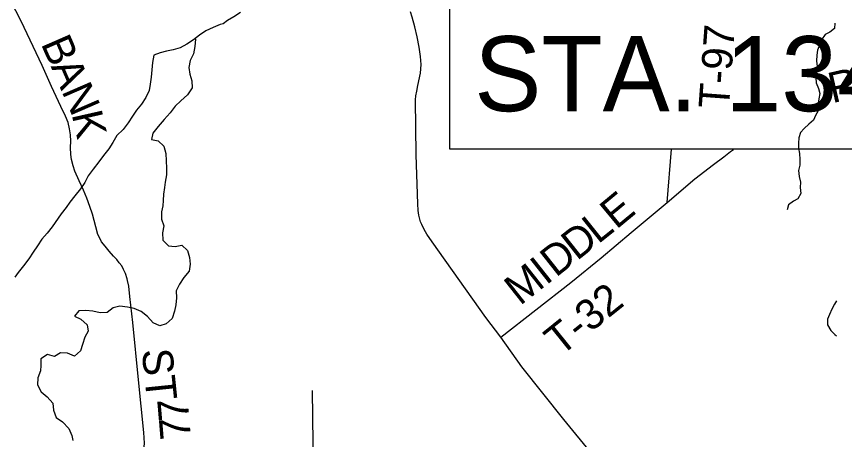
# Model space of a CAD drawing. Extents: x 0 to 34, y 0 to 22.
# Drawn here: x 10.012 to 11.555, y 6.621 to 7.409 of the extents above; entities that cross this region are included whole.
import ezdxf

# ---------------------------------------------------------------- set-up
doc = ezdxf.new("R2010")
doc.units = 0
for name, color, linetype in [('GM_X_County_Road', 7, 'Continuous'), ('GM_X_Minor_River', 7, 'Continuous'), ('GM_X_Township_Road', 7, 'Continuous'), ('GM_X_Township_Road_Text', 7, 'Continuous'), ('SH_Text', 7, 'Continuous')]:
    doc.layers.add(name, color=color, linetype=linetype)

msp = doc.modelspace()

# ---------------------------------------------------------------- linework, layer by layer
at = {"layer": 'GM_X_County_Road'}
msp.add_lwpolyline([(11.0859, 6.5925), (11.032, 6.6577), (10.9537, 6.7562), (10.9146, 6.8115), (10.887, 6.8483), (10.787, 6.9892), (10.7772, 7.0034), (10.7718, 7.0125), (10.7673, 7.0216), (10.7654, 7.0265), (10.7639, 7.0317), (10.7622, 7.0388), (10.7609, 7.0479), (10.76, 7.0602), (10.7573, 7.1512), (10.7558, 7.2541), (10.7562, 7.2615), (10.758, 7.2702), (10.7604, 7.2811), (10.7651, 7.3038), (10.7664, 7.3198), (10.7654, 7.3348), (10.7624, 7.3522), (10.7587, 7.3716), (10.7546, 7.3903), (10.7496, 7.4085), (10.7467, 7.4181)], dxfattribs=at)
at = {"layer": 'GM_X_Minor_River'}
for points in [[(10.4298, 7.417), (10.4169, 7.4088), (10.4052, 7.4023), (10.3974, 7.3956)], [(10.3974, 7.3956), (10.3919, 7.3947), (10.3789, 7.3888), (10.3652, 7.3829), (10.3533, 7.3747), (10.3418, 7.3661), (10.3295, 7.3582), (10.3172, 7.3511), (10.3043, 7.3471), (10.2917, 7.3446), (10.2799, 7.3417), (10.268, 7.3373), (10.2659, 7.3236), (10.2643, 7.31), (10.263, 7.2963), (10.2613, 7.2834), (10.2592, 7.2713), (10.253, 7.2584), (10.2452, 7.2463), (10.236, 7.2347), (10.2282, 7.2234), (10.2205, 7.2113), (10.2112, 7.1989), (10.1993, 7.1876), (10.1919, 7.1748), (10.1841, 7.1627), (10.1741, 7.1503), (10.1656, 7.1382), (10.1548, 7.125), (10.1459, 7.1122), (10.1393, 7.1001), (10.1311, 7.0881), (10.1207, 7.0749), (10.1114, 7.0632), (10.1045, 7.0534), (10.0956, 7.0414), (10.0786, 7.0173), (10.0693, 7.0052), (10.0593, 6.9943), (10.0511, 6.9815), (10.043, 6.9698), (10.0349, 6.9577), (10.0252, 6.9442), (10.0151, 6.9317), (10.0093, 6.9235)], [(11.5372, 7.3973), (11.5365, 7.3871), (11.5278, 7.3802), (11.5191, 7.3761), (11.5123, 7.3658), (11.5085, 7.3559), (11.5048, 7.3468), (11.504, 7.3373), (11.5033, 7.3271), (11.5045, 7.3164), (11.503, 7.305), (11.5022, 7.2952), (11.5026, 7.2857), (11.5068, 7.2754), (11.5095, 7.2656), (11.5076, 7.2557), (11.5054, 7.2439), (11.5062, 7.2337), (11.5016, 7.2249), (11.4975, 7.2162), (11.4892, 7.2089), (11.4801, 7.2006), (11.4737, 7.1934), (11.4703, 7.1831), (11.4696, 7.1732), (11.4696, 7.1637), (11.4715, 7.1539), (11.4723, 7.1425), (11.4723, 7.1322), (11.4697, 7.122), (11.4712, 7.1113), (11.4731, 7.1003), (11.4728, 7.0905), (11.4743, 7.0791), (11.4687, 7.0696), (11.4603, 7.065), (11.4509, 7.0585), (11.4483, 7.049)], [(10.3446, 7.3681), (10.3456, 7.3672), (10.3447, 7.3535), (10.3422, 7.3398), (10.336, 7.3277), (10.3335, 7.3141), (10.3353, 7.3019), (10.3386, 7.2893), (10.3396, 7.2764), (10.3307, 7.2636), (10.3187, 7.2523), (10.308, 7.2422), (10.2987, 7.2301), (10.2875, 7.2173), (10.2759, 7.2046), (10.2663, 7.1918), (10.2635, 7.1804), (10.2764, 7.1776), (10.2865, 7.1676), (10.2906, 7.1538), (10.2911, 7.1402), (10.2914, 7.1265), (10.2916, 7.1139), (10.2892, 7.1006), (10.2879, 7.0908), (10.2862, 7.0783), (10.2857, 7.0665), (10.2848, 7.0566), (10.2824, 7.0449), (10.2826, 7.0316), (10.287, 7.0193), (10.2842, 7.0061), (10.2848, 6.9924), (10.2953, 6.982), (10.3079, 6.9807), (10.3201, 6.9828), (10.3306, 6.9728), (10.3346, 6.9599), (10.336, 6.9477), (10.334, 6.9348), (10.3243, 6.9227), (10.3158, 6.9103), (10.3096, 6.8975), (10.3102, 6.8845), (10.3089, 6.872), (10.3068, 6.8599), (10.3021, 6.8462), (10.2913, 6.8361), (10.2791, 6.8328), (10.2666, 6.8379), (10.2565, 6.8502), (10.2444, 6.8591), (10.2316, 6.8649), (10.2187, 6.8674), (10.205, 6.8694), (10.1924, 6.8662), (10.1809, 6.8576), (10.1679, 6.8566), (10.1543, 6.8598), (10.1414, 6.8614), (10.1284, 6.8605), (10.1199, 6.8507), (10.132, 6.8448), (10.1437, 6.8344), (10.1458, 6.8226), (10.1396, 6.8113), (10.1349, 6.7977), (10.1317, 6.7856), (10.1202, 6.7758), (10.1073, 6.7813), (10.094, 6.7822), (10.0829, 6.7755), (10.07, 6.7791), (10.0574, 6.7709), (10.0572, 6.7583), (10.0571, 6.7488), (10.0516, 6.7356), (10.0511, 6.7223), (10.0578, 6.7097), (10.0691, 6.7), (10.0796, 6.6881), (10.0813, 6.6752), (10.0861, 6.6618), (10.0978, 6.6533), (10.1094, 6.641), (10.115, 6.628), (10.1172, 6.6185)], [(11.5404, 6.8789), (11.5366, 6.873), (11.5317, 6.8639), (11.5275, 6.8536), (11.5237, 6.8449), (11.5238, 6.8346), (11.5302, 6.824), (11.5374, 6.8164), (11.5404, 6.8141)]]:
    msp.add_lwpolyline(points, dxfattribs=at)
at = {"layer": 'GM_X_Township_Road'}
msp.add_line((11.2248, 7.0627), (11.2327, 7.1619), dxfattribs=at)
for points in [[(10.2189, 6.9172), (10.2182, 6.9201), (10.215, 6.9299), (10.2118, 6.9378), (10.2084, 6.9447), (10.2037, 6.9503), (10.1991, 6.956), (10.1929, 6.9626), (10.1848, 6.972), (10.1774, 6.9811), (10.1708, 6.9894), (10.1676, 6.9961), (10.1639, 7.0032), (10.1597, 7.0174), (10.1536, 7.041), (10.1487, 7.055), (10.143, 7.0708), (10.1369, 7.0858), (10.129, 7.1027), (10.1209, 7.1209), (10.1177, 7.1312), (10.1148, 7.1428), (10.1135, 7.1521), (10.1128, 7.1654), (10.1133, 7.1767), (10.1128, 7.1888), (10.1111, 7.2003), (10.1081, 7.2116), (10.1037, 7.2239), (10.0948, 7.2416), (10.0776, 7.2787), (10.0597, 7.3183), (10.0206, 7.4011), (9.9911, 7.4594)], [(10.9146, 6.8115), (11.0453, 6.9132), (11.1021, 6.9594), (11.1579, 7.0066), (11.2248, 7.0627), (11.2767, 7.1067), (11.3114, 7.1334), (11.3305, 7.1479), (11.343, 7.1579), (11.3484, 7.1617)], [(10.2332, 6.5192), (10.2372, 6.5196), (10.2404, 6.5224), (10.2423, 6.53), (10.2453, 6.5492), (10.2463, 6.5679), (10.2485, 6.5863), (10.2497, 6.6001), (10.2504, 6.6138), (10.2492, 6.6333), (10.2394, 6.7316), (10.2288, 6.839), (10.2234, 6.8872), (10.2212, 6.9063), (10.2189, 6.9172)], [(10.5524, 6.3371), (10.5545, 6.3437), (10.5587, 6.3631), (10.5619, 6.3796), (10.5643, 6.3867), (10.567, 6.3958), (10.5687, 6.4071), (10.5653, 6.6138), (10.5636, 6.7119)]]:
    msp.add_lwpolyline(points, dxfattribs=at)
at = {"layer": 'SH_Text'}
msp.add_lwpolyline([(10.8199, 7.8736), (12.6083, 7.8736), (12.6083, 7.1619), (10.8199, 7.1619)], close=True, dxfattribs=at)

# ---------------------------------------------------------------- texts
at = {"layer": 'GM_X_Township_Road_Text'}
for s, height, rotation, p in [('T-97', 0.05682, 85.7633, (11.3398, 7.2362)), ('B', 0.0568, 293.6106, (10.0569, 7.3591)), ('A', 0.0568, 293.6099, (10.0756, 7.3164)), ('R', 0.0568, 12.9665, (11.5324, 7.2476)), ('N', 0.0568, 293.4717, (10.0956, 7.2706)), ('K', 0.0568, 282.7746, (10.1147, 7.2274)), ('E', 0.0568, 39.7078, (11.1301, 7.0113)), ('L', 0.0568, 38.6263, (11.096, 6.984)), ('D', 0.0568, 38.3179, (11.0566, 6.9528)), ('D', 0.0568, 38.3082, (11.0173, 6.9218)), ('I', 0.0568, 38.3075, (10.999, 6.9073)), ('M', 0.0568, 38.3055, (10.9506, 6.8691)), ('T-32', 0.05682, 38.8245, (11.026, 6.7744)), ('ST', 0.05682, 275.8872, (10.2454, 6.7875)), ('7', 0.0568, 94.9296, (10.3344, 6.6575)), ('7', 0.0568, 94.6718, (10.3373, 6.6223))]:
    msp.add_text(s, height=height, rotation=rotation, dxfattribs=at).set_placement(p)
at = {"layer": 'SH_Text'}
msp.add_text('STA. 134+11', height=0.14, dxfattribs=at).set_placement((10.8654, 7.2329))

doc.saveas('drawing.dxf')
